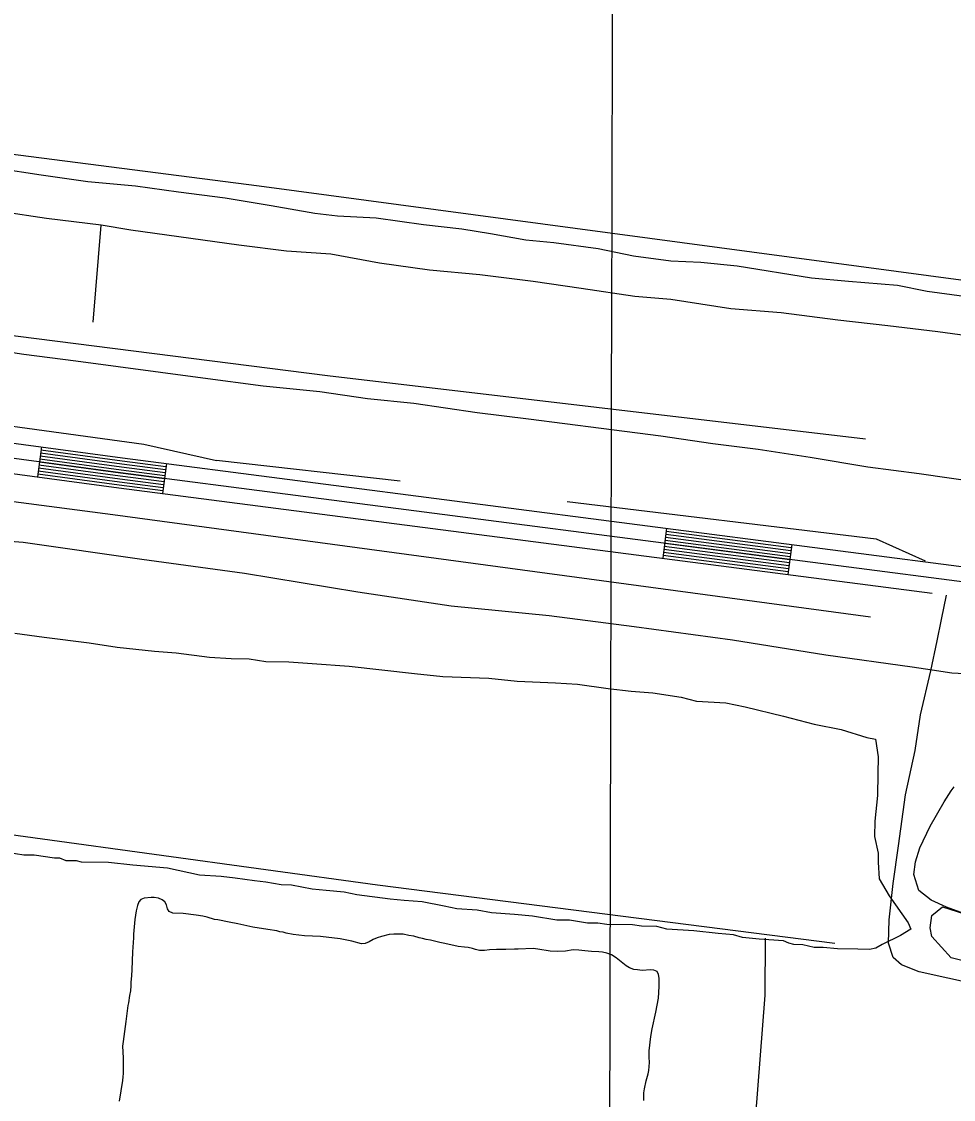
# Model space of a CAD drawing. Extents: x 3161615 to 3199515, y 867541 to 892976.
# Drawn here: x 3191407 to 3192331, y 885717 to 886785 of the extents above; entities that cross this region are included whole.
import ezdxf

# ---------------------------------------------------------------- set-up
doc = ezdxf.new("R2010")
doc.units = 0
for name, color, linetype in [('V-GRID-MAJR', 7, 'Continuous'), ('V-LEVE-TOET', 7, 'Continuous'), ('V-ROAD-CNTR', 7, 'Continuous'), ('V-SITE-VEGE', 7, 'Continuous'), ('V-TOPO-SHOR', 7, 'Continuous')]:
    doc.layers.add(name, color=color, linetype=linetype)

msp = doc.modelspace()

# ---------------------------------------------------------------- linework, layer by layer
at = {"layer": 'V-GRID-MAJR'}
msp.add_spline([(3191958.754, 872935.3250000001), (3191973.739, 878996.033), (3191988.73, 885058.685), (3192003.72, 891121.381), (3192003.725, 891123.28)], degree=3, dxfattribs=at)
at = {"layer": 'V-LEVE-TOET'}
for points in [[(3191359.278000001, 886463.099999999), (3191409.370000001, 886455.511999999), (3191460.971000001, 886448.915999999), (3191586.768000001, 886432.1799999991), (3191646.496000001, 886424.1059999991), (3191702.820000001, 886418.692999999), (3191749.9650000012, 886411.447999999), (3191795.934000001, 886406.959999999), (3191858.703000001, 886397.5659999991), (3191909.5900000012, 886391.4999999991), (3191981.546000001, 886382.3309999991), (3192040.648000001, 886374.611999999), (3192092.165000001, 886367.1229999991), (3192137.250000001, 886361.381999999), (3192188.859000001, 886353.4459999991), (3192245.831000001, 886343.8409999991), (3192296.809000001, 886337.1519999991), (3192356.271000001, 886328.542999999)], [(3192374.171000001, 886137.0569999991), (3192329.235000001, 886139.476999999), (3192309.872000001, 886142.341999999), (3192289.988000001, 886145.3779999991), (3192204.238000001, 886157.3189999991), (3192111.912000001, 886171.9999999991), (3192014.405000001, 886185.452999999), (3191930.213000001, 886196.1909999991), (3191833.068000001, 886205.670999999), (3191740.399000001, 886219.660999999), (3191628.012000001, 886238.2379999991), (3191526.358000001, 886252.020999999), (3191408.623000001, 886268.8539999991), (3191268.9650000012, 886279.3799999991), (3191159.0530000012, 886283.6279999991), (3191130.873000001, 886288.0129999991), (3191049.4650000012, 886293.922999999), (3190969.759000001, 886306.753999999), (3190869.831000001, 886320.712999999), (3190744.325000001, 886336.133999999)]]:
    msp.add_lwpolyline(points, dxfattribs=at)
at = {"layer": 'V-ROAD-CNTR'}
for p, q in [((3191426.849109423, 886363.7862447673), (3191422.847117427, 886334.0543042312)), ((3191550.687861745, 886347.325277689), (3191546.826869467, 886317.5743371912)), ((3192046.5278700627, 886282.9744063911), (3192042.6668777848, 886253.2234658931)), ((3192170.487622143, 886266.8864385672), (3192166.626629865, 886237.1354980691))]:
    msp.add_line(p, q, dxfattribs=at)
for points in [[(3189289.478384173, 886632.7957067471), (3189338.7432856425, 886633.3007057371), (3189367.5042281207, 886632.568707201), (3189396.502170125, 886629.1707139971), (3189462.2490386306, 886622.365727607), (3189707.6615478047, 886592.6707869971), (3190621.542720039, 886472.1850279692), (3191507.378948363, 886352.9462664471), (3192374.516214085, 886240.4064915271), (3193140.8156814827, 886138.6206950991), (3193981.4990001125, 886021.3939295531)], [(3188497.283968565, 886536.8968985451), (3188720.473522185, 886554.1298640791), (3189067.4168282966, 886583.555805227), (3189183.9805951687, 886591.887788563), (3189224.842513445, 886596.3797795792), (3189246.139470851, 886599.1477740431), (3189268.319426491, 886601.0827701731), (3189304.3453544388, 886602.9467664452), (3189338.5152860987, 886603.2967657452), (3189365.372232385, 886602.6127671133), (3189393.212176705, 886599.3507736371), (3189458.9030453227, 886592.5517872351), (3189703.899555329, 886562.9068465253), (3190617.580727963, 886442.4470874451), (3191503.446956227, 886323.2043259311), (3192309.844988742, 886218.5487559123)], [(3193979.4270042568, 886006.537959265), (3193138.7926855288, 886123.7577248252), (3192372.563217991, 886225.534521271), (3191505.412952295, 886338.075296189), (3190619.561724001, 886457.3160577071), (3189705.7805515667, 886577.788816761), (3189460.576041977, 886607.458757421)], [(3191426.049111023, 886357.8402566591), (3191506.591949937, 886346.9972783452), (3191549.915863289, 886341.3752895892)], [(3191426.449110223, 886360.8132507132), (3191506.985949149, 886349.9722723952), (3191550.301862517, 886344.3502836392)], [(3191424.848113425, 886348.9202744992), (3191505.412952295, 886338.075296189), (3191548.757865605, 886332.4503074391)], [(3191425.2481126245, 886351.8932685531), (3191505.8059515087, 886341.049290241), (3191549.143864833, 886335.4253014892)], [(3191425.648111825, 886354.8662626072), (3191506.198950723, 886344.0232842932), (3191549.529864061, 886338.4002955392)], [(3191423.2471166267, 886337.027298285), (3191503.8399554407, 886326.1783199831), (3191547.213868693, 886320.550331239)], [(3191423.6471158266, 886340.0002923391), (3191504.2339546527, 886329.153314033), (3191547.599867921, 886323.525325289)], [(3191424.048115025, 886342.974286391), (3191504.626953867, 886332.1273080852), (3191547.9858671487, 886326.5003193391)], [(3191424.448114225, 886345.9472804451), (3191505.019953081, 886335.1013021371), (3191548.371866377, 886329.4753133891)], [(3192045.369872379, 886274.048424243), (3192169.3296244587, 886257.960456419)], [(3192045.755871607, 886277.023418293), (3192169.715623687, 886260.935450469)], [(3192046.141870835, 886279.9984123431), (3192170.101622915, 886263.910444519)], [(3192043.8258754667, 886262.1484480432), (3192167.7856275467, 886246.0604802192)], [(3192044.211874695, 886265.1234420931), (3192168.171626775, 886249.0354742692)], [(3192044.597873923, 886268.0984361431), (3192168.557626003, 886252.0104683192)], [(3192044.983873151, 886271.0734301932), (3192168.943625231, 886254.9854623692)], [(3192043.053877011, 886256.198459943), (3192167.013629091, 886240.1104921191)], [(3192043.439876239, 886259.173453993), (3192167.399628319, 886243.0854861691)], [(3192296.850000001, 885843.469999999), (3192279.283000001, 885850.297999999), (3192270.964000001, 885857.770999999), (3192266.546000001, 885871.7179999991), (3192266.9820000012, 885895.0199999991), (3192271.033000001, 885930.9909999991), (3192276.2150000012, 885968.4509999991), (3192283.266000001, 886018.743999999), (3192292.787000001, 886062.7649999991), (3192298.237000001, 886098.1299999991), (3192308.456000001, 886141.7179999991), (3192314.801000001, 886171.4999999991), (3192318.823000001, 886192.5469999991), (3192323.7697345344, 886216.7415811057)], [(3192898.317000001, 885735.670999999), (3192853.609000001, 885742.4829999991), (3192811.515000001, 885750.5249999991), (3192755.185000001, 885761.395999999), (3192704.697000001, 885772.8979999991), (3192653.260000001, 885782.3019999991), (3192608.640000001, 885789.287999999), (3192556.338000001, 885796.0709999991), (3192503.236000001, 885807.0399999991), (3192451.5360000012, 885816.3539999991), (3192404.037000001, 885822.6309999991), (3192353.738000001, 885830.9049999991), (3192296.850000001, 885843.469999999)]]:
    msp.add_lwpolyline(points, dxfattribs=at)
at = {"layer": 'V-SITE-VEGE'}
for points in [[(3191400.474000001, 886179.1819999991), (3191429.670000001, 886175.0369999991), (3191474.1070000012, 886169.447999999), (3191502.034000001, 886165.3189999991), (3191538.859000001, 886161.0859999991), (3191560.457000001, 886159.569999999), (3191593.467000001, 886155.381999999), (3191615.065000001, 886153.8649999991), (3191632.862000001, 886153.6639999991), (3191649.363000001, 886150.935999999), (3191672.245000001, 886150.6739999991), (3191695.113000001, 886149.145999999), (3191731.955000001, 886146.1869999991), (3191796.719000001, 886139.0939999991), (3191824.657000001, 886136.234999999), (3191870.412000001, 886134.4469999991), (3191898.351000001, 886131.5859999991), (3191936.476000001, 886129.883999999), (3191958.072000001, 886128.3709999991), (3191988.542000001, 886124.2089999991), (3192011.396000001, 886121.4079999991), (3192032.994000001, 886119.8919999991), (3192060.921000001, 886115.760999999), (3192076.131000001, 886111.773999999), (3192105.358000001, 886110.1719999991), (3192124.384000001, 886106.1419999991), (3192162.424000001, 886096.810999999), (3192192.849000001, 886088.837999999), (3192219.487000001, 886083.449999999), (3192244.829000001, 886075.5349999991), (3192253.713000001, 886074.1619999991), (3192256.054000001, 886056.336999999), (3192255.868000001, 886039.8089999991), (3192255.6240000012, 886018.1969999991), (3192252.792000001, 885992.7999999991), (3192252.620000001, 885977.5439999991), (3192256.247000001, 885960.9739999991), (3192256.1440000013, 885952.074999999), (3192257.230000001, 885935.5329999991), (3192267.214000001, 885918.890999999), (3192285.9820000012, 885891.9789999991), (3192288.452000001, 885885.5929999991), (3192278.209000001, 885879.3509999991), (3192260.310000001, 885870.6529999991), (3192253.910000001, 885866.910999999), (3192247.539000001, 885865.712999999), (3192236.096000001, 885865.841999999), (3192215.756000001, 885866.0709999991), (3192201.7860000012, 885867.5009999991), (3192192.888000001, 885867.6009999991), (3192181.474000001, 885870.273999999), (3192172.576000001, 885870.373999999), (3192167.505000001, 885871.704999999), (3192162.448000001, 885874.3039999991), (3192138.307000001, 885875.8509999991), (3192121.796000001, 885877.3069999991), (3192112.924000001, 885879.9509999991), (3192097.682000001, 885881.3969999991), (3192073.557000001, 885884.209999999), (3192046.8740000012, 885885.7829999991), (3192036.7320000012, 885888.4419999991), (3192021.476000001, 885888.613999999), (3192012.592000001, 885889.9859999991), (3191987.164000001, 885890.2749999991), (3191978.282000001, 885891.6469999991), (3191968.110000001, 885891.760999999), (3191950.341000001, 885894.5059999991), (3191937.627000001, 885894.648999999), (3191913.516000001, 885898.736999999), (3191895.731000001, 885900.2089999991), (3191872.863000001, 885901.738999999), (3191858.906000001, 885904.4409999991), (3191838.584000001, 885905.9419999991), (3191825.896000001, 885908.628999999), (3191804.327000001, 885912.687999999), (3191786.542000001, 885914.1599999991), (3191772.573000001, 885915.589999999), (3191739.563000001, 885919.7779999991), (3191726.878000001, 885922.462999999), (3191709.095000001, 885923.937999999), (3191695.123000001, 885925.366999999), (3191674.828000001, 885929.4119999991), (3191664.655000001, 885929.5249999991), (3191649.4280000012, 885932.2379999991), (3191638.003000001, 885933.638999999), (3191618.960000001, 885936.3999999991), (3191604.991000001, 885937.8289999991), (3191583.393000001, 885939.346999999), (3191551.681000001, 885946.0619999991), (3191517.384000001, 885948.9929999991), (3191493.258000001, 885951.8089999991), (3191466.563000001, 885952.111999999), (3191461.492000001, 885953.4389999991), (3191451.321000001, 885953.555999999), (3191444.993000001, 885956.1689999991), (3191439.908000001, 885956.2279999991), (3191419.596000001, 885959.0009999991), (3191409.425000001, 885959.1159999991), (3191392.927000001, 885961.8439999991)], [(3192375.446000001, 885845.275999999), (3192328.510000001, 885857.4509999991), (3192309.388000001, 885878.319999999), (3192307.649000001, 885887.015999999), (3192309.388000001, 885899.1919999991), (3192319.819000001, 885907.886999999), (3192342.760000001, 885900.6149999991)]]:
    msp.add_lwpolyline(points, dxfattribs=at)
at = {"layer": 'V-TOPO-SHOR'}
for p, q in [((3191478.2184749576, 886487.2879277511), (3191486.092000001, 886583.2949999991)), ((3191782.290109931, 886329.6895187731), (3191600.362706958, 886350.0122597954))]:
    msp.add_line(p, q, dxfattribs=at)
for points in [[(3193307.6666584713, 886705.6576886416), (3193301.434698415, 886406.5732111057), (3192343.2037548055, 886528.141195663), (3191642.556052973, 886621.9700975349), (3191257.104498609, 886671.6843486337), (3191243.007000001, 886675.6129999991)], [(3191195.450000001, 886666.640999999), (3191216.917000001, 886661.8609999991), (3191251.905000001, 886657.0619999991), (3191290.248000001, 886651.4219999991), (3191342.767000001, 886645.7719999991), (3191382.914000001, 886639.969999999), (3191426.762000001, 886633.155999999), (3191472.9280000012, 886626.6129999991), (3191520.196000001, 886622.479999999), (3191562.837000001, 886616.4339999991), (3191608.827000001, 886610.3189999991), (3191654.567000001, 886602.912999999), (3191697.819000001, 886595.236999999)], [(3191622.442000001, 886563.4809999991), (3191515.497000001, 886578.5519999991), (3191486.092000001, 886583.2949999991), (3191431.939000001, 886589.9679999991), (3191387.921000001, 886596.4369999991), (3191335.998000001, 886603.4659999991), (3191285.958000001, 886611.878999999), (3191250.705000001, 886616.0689999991)], [(3191697.819000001, 886595.236999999), (3191720.424000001, 886592.5219999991), (3191758.7490000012, 886590.4899999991), (3191805.515000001, 886584.1209999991), (3191843.679000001, 886579.768999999), (3191872.050000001, 886575.192999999), (3191906.876000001, 886568.6769999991), (3191934.723000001, 886566.1599999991)], [(3191761.958000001, 886545.658999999), (3191713.719000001, 886554.596999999), (3191669.890000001, 886557.7179999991), (3191622.442000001, 886563.4809999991)], [(3191934.723000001, 886566.1599999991), (3191978.823000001, 886560.3779999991), (3192013.567000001, 886552.9149999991), (3192050.617000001, 886547.954999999), (3192080.520000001, 886546.6519999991), (3192116.360000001, 886543.0619999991), (3192190.2150000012, 886531.1649999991), (3192226.655000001, 886527.834999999), (3192275.299000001, 886523.9689999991), (3192304.797000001, 886517.8509999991)], [(3190883.762669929, 886539.3815709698), (3191710.506755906, 886434.3933021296), (3192243.6713596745, 886371.6581298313)], [(3192110.196000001, 886500.4169999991), (3192050.787000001, 886509.552999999), (3192015.033000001, 886512.628999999), (3191961.902000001, 886520.6819999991), (3191914.276000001, 886527.6469999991), (3191861.4110000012, 886534.069999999), (3191811.562000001, 886538.6179999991), (3191761.958000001, 886545.658999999)], [(3192304.797000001, 886517.8509999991), (3192341.503000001, 886512.976999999), (3192382.250000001, 886507.606999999), (3192420.931000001, 886503.0009999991), (3192455.239000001, 886496.910999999), (3192496.416000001, 886491.542999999), (3192531.064000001, 886486.2259999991), (3192560.637000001, 886481.7429999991)], [(3192375.8030000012, 886469.339999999), (3192315.454000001, 886477.613999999), (3192265.684000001, 886483.6229999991), (3192216.088000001, 886489.3759999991), (3192160.128000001, 886496.381999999), (3192110.196000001, 886500.4169999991)], [(3191193.2994665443, 886403.3898688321), (3191272.5738503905, 886401.3689798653), (3191528.3353716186, 886366.427661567), (3191600.362706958, 886350.0122597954)], [(3192248.5888081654, 886195.0664290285), (3191497.510519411, 886296.2419636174), (3191189.5116283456, 886336.7330901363)], [(3191948.0012795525, 886309.4115906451), (3192254.208325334, 886272.5290507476), (3192302.797274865, 886250.7729675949)], [(3192213.1120484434, 885871.3747078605), (3191760.099150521, 885929.2732026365), (3191206.234163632, 886005.1524643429), (3191167.338833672, 886022.9620163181), (3191153.2604503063, 886053.0944341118), (3191153.2604503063, 886053.0944341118), (3191151.5587431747, 886077.8820295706), (3191160.4879784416, 886106.1806601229), (3191164.126201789, 886141.5747387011), (3191169.4808078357, 886157.4918011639), (3191173.0701126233, 886175.1839485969)], [(3192351.075000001, 885897.5549999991), (3192323.820000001, 885907.577999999), (3192308.604000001, 885914.483999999), (3192296.541000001, 885923.930999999), (3192291.417000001, 885939.7359999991), (3192293.268000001, 885952.4029999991), (3192297.647000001, 885966.3429999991), (3192307.692000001, 885987.9029999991), (3192321.525000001, 886012.0079999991), (3192328.447000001, 886022.7949999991), (3192331.597000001, 886026.6039999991)], [(3191722.941000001, 885876.241999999), (3191703.494000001, 885878.5009999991), (3191687.744000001, 885879.0249999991), (3191676.270000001, 885880.535999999), (3191669.460000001, 885881.871999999), (3191666.542000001, 885882.6379999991), (3191663.234000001, 885883.2089999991), (3191660.121000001, 885883.9729999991), (3191651.173000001, 885885.2999999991), (3191636.389000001, 885887.7719999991), (3191621.602000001, 885891.0199999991), (3191612.847000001, 885892.5419999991), (3191601.759000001, 885894.8309999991), (3191598.257000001, 885895.207999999), (3191591.056000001, 885897.511999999), (3191586.776000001, 885898.662999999), (3191580.163000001, 885899.608999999), (3191567.324000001, 885901.116999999), (3191557.213000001, 885901.660999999), (3191553.514000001, 885903.2039999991), (3191551.755000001, 885905.7229999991), (3191550.768000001, 885909.8019999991), (3191549.201000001, 885912.712999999), (3191546.668000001, 885914.645999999), (3191542.967000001, 885916.3829999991), (3191538.689000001, 885916.949999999), (3191535.576000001, 885917.1299999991), (3191528.775000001, 885916.5219999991), (3191525.475000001, 885915.1499999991), (3191523.345000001, 885912.8089999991), (3191522.194000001, 885909.109999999), (3191520.853000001, 885903.856999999), (3191519.524000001, 885895.295999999), (3191518.219000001, 885880.712999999), (3191518.2320000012, 885877.211999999), (3191517.119000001, 885863.211999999), (3191516.960000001, 885854.268999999), (3191516.4110000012, 885845.322999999), (3191516.237000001, 885839.684999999), (3191515.485000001, 885832.876999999), (3191515.497000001, 885829.5739999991), (3191515.127000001, 885824.711999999), (3191514.172000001, 885820.042999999), (3191513.228000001, 885812.8459999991), (3191512.462000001, 885809.9269999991), (3191510.578000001, 885794.1739999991), (3191507.738000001, 885774.5279999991), (3191507.365000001, 885769.859999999), (3191507.799000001, 885758.1989999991), (3191507.858000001, 885742.6469999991), (3191507.4820000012, 885739.535999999), (3191507.301000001, 885735.6469999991), (3191504.074000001, 885715.415999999)], [(3192023.903000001, 885716.0329999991), (3192023.875000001, 885723.6149999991), (3192024.444000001, 885727.5059999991), (3192026.3570000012, 885735.4829999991), (3192028.276000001, 885742.2939999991), (3192029.040000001, 885745.795999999), (3192029.593000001, 885753.574999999), (3192029.377000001, 885759.015999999), (3192029.355000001, 885765.0439999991), (3192030.856000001, 885779.2399999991), (3192032.187000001, 885786.8259999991), (3192035.818000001, 885803.3659999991), (3192038.487000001, 885817.371999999), (3192039.220000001, 885829.0389999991), (3192039.011000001, 885832.9269999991), (3192038.997000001, 885837.0079999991), (3192038.591000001, 885840.8949999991), (3192037.221000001, 885843.6129999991), (3192033.910000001, 885845.1529999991), (3192030.410000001, 885845.5299999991), (3192022.246000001, 885844.915999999), (3192017.581000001, 885845.285999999), (3192013.884000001, 885845.8559999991), (3192009.797000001, 885847.395999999), (3192006.483000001, 885849.520999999), (3191996.538000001, 885857.452999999), (3191991.862000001, 885860.3509999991), (3191987.189000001, 885862.0839999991), (3191982.908000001, 885863.0399999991), (3191979.214000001, 885863.412999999), (3191972.216000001, 885863.5809999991), (3191965.603000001, 885864.1399999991), (3191959.379000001, 885864.893999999), (3191953.935000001, 885865.067999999), (3191946.358000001, 885864.0659999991), (3191938.000000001, 885863.6469999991), (3191931.000000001, 885863.8139999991), (3191918.745000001, 885865.9049999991), (3191914.272000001, 885866.4729999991), (3191899.4990000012, 885865.8339999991), (3191895.805000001, 885866.013999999), (3191887.252000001, 885865.591999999), (3191877.922000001, 885865.5549999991), (3191870.926000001, 885865.1419999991), (3191865.873000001, 885864.5369999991), (3191861.011000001, 885864.7139999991), (3191857.120000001, 885865.476999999), (3191854.007000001, 885866.437999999), (3191849.727000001, 885867.3919999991), (3191846.225000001, 885867.9639999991), (3191839.808000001, 885868.5229999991), (3191826.771000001, 885871.582999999), (3191821.712000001, 885872.5349999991), (3191812.568000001, 885874.832999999), (3191808.288000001, 885875.594999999), (3191804.589000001, 885876.552999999), (3191801.284000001, 885877.121999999), (3191795.834000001, 885878.6579999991), (3191790.972000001, 885879.415999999), (3191785.328000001, 885880.7559999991), (3191775.997000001, 885880.9149999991), (3191771.526000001, 885880.314999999), (3191763.953000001, 885878.5349999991), (3191759.680000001, 885877.158999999), (3191755.605000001, 885875.587999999), (3191751.724000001, 885873.2409999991), (3191747.843000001, 885871.4759999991), (3191744.150000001, 885871.2669999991), (3191734.615000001, 885873.9539999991), (3191722.941000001, 885876.241999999)], [(3192144.089192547, 885876.8760695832), (3192143.932653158, 885820.2298899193), (3192127.4138924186, 885607.8507428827), (3192121.8000180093, 885498.1134453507), (3192117.8046891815, 885333.4952694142), (3192082.947000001, 884948.4419999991)]]:
    msp.add_lwpolyline(points, dxfattribs=at)

doc.saveas('drawing.dxf')
